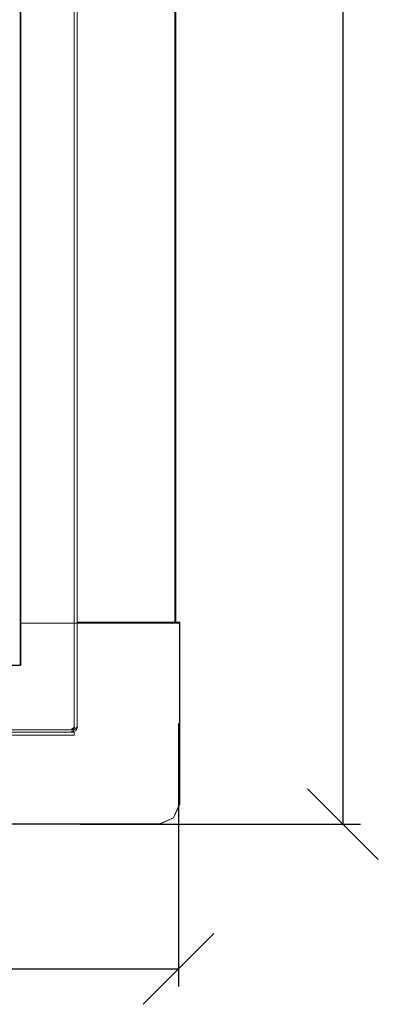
# Model space of a CAD drawing. Header units: millimetres. Extents: x -1290 to 1795, y -4192 to -1311.
# Tile 553 of 656: x 1169 to 1194, y -3056 to -2986. Entities that reach past the tile are written whole.
import ezdxf

# ---------------------------------------------------------------- set-up
doc = ezdxf.new("R2010")
doc.units = ezdxf.units.MM
doc.layers.add('$EL_istn', color=7, linetype='Continuous', lineweight=15)
doc.layers.add('Aparatura', color=7, linetype='Continuous', lineweight=13)
doc.styles.get("Standard").update_dxf_attribs({"font": 'ARIALN.TTF', "width": 0.8})
doc.dimstyles.new('100', dxfattribs={"dimtxt": 15, "dimasz": 10, "dimexe": 1.25, "dimexo": 0.625, "dimtad": 1, "dimdec": 0, "dimtxsty": 'Standard', "dimblk": 'OBLIQUE', "dimcen": 2.5, "dimadec": 0, "dimazin": 0, "dimtfac": 1, "dimtdec": 0, "dimtmove": 0, "dimatfit": 3, "dimldrblk": 'NONE', "dimfxl": 1, "dimarcsym": 0})

# ---------------------------------------------------------------- blocks, each defined once
blk = doc.blocks.new('_Oblique')
at = {"color": 0, "linetype": 'ByBlock', "lineweight": -2}
blk.add_line((-0.5, -0.5), (0.5, 0.5), dxfattribs=at)
blk = doc.blocks.new('*D427')
at = {"layer": '$EL_istn', "color": 0, "linetype": 'Continuous', "lineweight": -2, "ltscale": 0.1}
for p, q in [((1171.896, -2850.881), (1193.14, -2850.881)), ((1191.89, -2850.881), (1191.89, -3043.28)), ((1173.297, -3043.28), (1193.14, -3043.28))]:
    blk.add_line(p, q, dxfattribs=at)
at = {"layer": 'Defpoints', "color": 0}
for p in [(1171.271, -2850.881), (1172.672, -3043.28), (1191.89, -3043.28)]:
    blk.add_point(p, dxfattribs=at)
at = {"layer": '$EL_istn', "color": 0, "linetype": 'ByBlock', "lineweight": -2, "xscale": 5, "yscale": 5, "zscale": 5}
for p, rotation in [((1191.89, -2850.881), 90), ((1191.89, -3043.28), 270)]:
    blk.add_blockref('_Oblique', p, dxfattribs=dict(at, rotation=rotation))
at = {"layer": '$EL_istn', "color": 0, "lineweight": 5, "insert": (1187.181, -2947.08), "char_height": 8, "attachment_point": 5, "rotation": 90}
blk.add_mtext('962', dxfattribs=at)
blk = doc.blocks.new('_None')
blk = doc.blocks.new('*D428')
at = {"layer": '$EL_istn', "color": 0, "linetype": 'Continuous', "lineweight": -2, "ltscale": 0.1}
for p, q in [((1180.244, -3036.165), (1180.244, -3054.765)), ((1046.665, -3039.218), (1046.665, -3054.765)), ((1046.665, -3053.515), (1180.244, -3053.515))]:
    blk.add_line(p, q, dxfattribs=at)
at = {"layer": 'Defpoints', "color": 0}
for p in [(1180.244, -3035.54), (1046.665, -3038.593), (1180.244, -3053.515)]:
    blk.add_point(p, dxfattribs=at)
at = {"layer": '$EL_istn', "color": 0, "linetype": 'ByBlock', "lineweight": -2, "xscale": 5, "yscale": 5, "zscale": 5, "rotation": 180}
blk.add_blockref('_Oblique', (1046.665, -3053.515), dxfattribs=at)
at = {"layer": '$EL_istn', "color": 0, "linetype": 'ByBlock', "lineweight": -2, "xscale": 5, "yscale": 5, "zscale": 5}
blk.add_blockref('_Oblique', (1180.244, -3053.515), dxfattribs=at)
at = {"layer": '$EL_istn', "color": 0, "lineweight": 5, "insert": (1113.455, -3048.805), "char_height": 8, "attachment_point": 5}
blk.add_mtext('668', dxfattribs=at)

msp = doc.modelspace()

# ---------------------------------------------------------------- linework, layer by layer
at = {"layer": 'Aparatura', "color": 7, "lineweight": 13}
for points in [[(1172.878, -3036.409), (1172.878, -2857.681), (1172.878, -3036.409)], [(1173.082, -3036.409), (1173.082, -2857.681), (1173.082, -3036.409)], [(1169.101, -2862.113), (1059.331, -2862.113), (1059.246, -2862.113), (1058.184, -2862.113), (1058.184, -3032.025), (1169.101, -3032.025), (1169.101, -2862.113)], [(1169.04, -2865.178), (1169.04, -3029.055), (1178.924, -3029.055), (1179.994, -3029.055), (1179.994, -2865.178), (1178.924, -2865.178), (1169.04, -2865.178)], [(1169.04, -2865.178), (1169.04, -3029.055), (1178.924, -3029.055), (1179.994, -3029.055), (1179.994, -2865.178), (1178.924, -2865.178), (1169.04, -2865.178)], [(1180.059, -3029.013), (1180.059, -2865.076), (1180.059, -3029.013)], [(1178.924, -3029.055), (1169.04, -3029.055), (1169.04, -3032.049), (1165.072, -3032.049), (1165.072, -3041.85), (1165.072, -3043.004), (1165.072, -3043.269), (1178.924, -3043.269), (1179.898, -3042.824), (1180.342, -3041.85), (1180.342, -3029.055), (1179.994, -3029.055), (1178.924, -3029.055)], [(1178.924, -3029.055), (1169.04, -3029.055), (1169.04, -3032.049), (1165.072, -3032.049), (1165.072, -3041.85), (1165.072, -3043.004), (1165.072, -3043.269), (1178.924, -3043.269), (1179.898, -3042.824), (1180.342, -3041.85), (1180.342, -3029.055), (1179.994, -3029.055), (1178.924, -3029.055)], [(1173.082, -3029), (1178.941, -3029), (1173.082, -3029)], [(1178.928, -3029), (1180.337, -3029), (1178.928, -3029)], [(1180.323, -3029), (1180.323, -3041.868), (1180.323, -3029)], [(1054.394, -3036.768), (1172.891, -3036.768), (1054.394, -3036.768)], [(1058.207, -3036.6), (1169.884, -3036.6), (1058.207, -3036.6)], [(1169.871, -3036.6), (1172.674, -3036.6), (1169.871, -3036.6)], [(1169.871, -3036.768), (1172.674, -3036.768), (1169.871, -3036.768)], [(1172.661, -3036.782), (1172.996, -3036.67), (1173.095, -3036.396), (1172.661, -3036.782)], [(1172.661, -3036.613), (1172.827, -3036.562), (1172.891, -3036.396), (1172.661, -3036.613)], [(1172.878, -3036.768), (1172.878, -3036.998), (1172.878, -3036.768)], [(1054.394, -3036.985), (1172.891, -3036.985), (1054.394, -3036.985)], [(1170.677, -3036.985), (1171.123, -3036.985), (1170.677, -3036.985)], [(1171.109, -3036.985), (1172.301, -3036.985), (1171.109, -3036.985)], [(1178.941, -3043.25), (1165.119, -3043.25), (1178.941, -3043.25)]]:
    msp.add_lwpolyline(points, close=True, dxfattribs=at)
for points in [[(1169.04, -3032.049), (1169.04, -2862.172)], [(1169.1, -2862.113), (1169.1, -3032.025)], [(1180.072, -2865.077), (1180.072, -3029.012), (1180.337, -3029.012), (1180.337, -3041.868), (1179.904, -3042.83), (1178.941, -3043.263), (1165.131, -3043.263), (1165.131, -3042.998), (1062.154, -3042.998), (1062.154, -3043.263), (1048.344, -3043.263), (1047.381, -3042.83), (1046.948, -3041.868), (1046.948, -3029.012), (1047.213, -3029.012), (1047.213, -3029.012), (1047.213, -2865.077)], [(1180.072, -2865.077), (1180.072, -3029.012), (1180.337, -3029.012), (1180.337, -3041.868), (1179.904, -3042.83), (1178.941, -3043.263), (1165.131, -3043.263), (1165.131, -3042.998), (1062.154, -3042.998), (1062.154, -3043.263), (1048.344, -3043.263), (1047.381, -3042.83), (1046.948, -3041.868), (1046.948, -3029.012), (1047.213, -3029.012), (1047.213, -3029.012), (1047.213, -2865.077)], [(1180.066, -2865.082), (1180.066, -3029.007), (1180.33, -3029.007), (1180.33, -3041.862), (1179.897, -3042.824), (1178.935, -3043.257), (1165.126, -3043.257), (1165.126, -3042.992), (1062.159, -3042.992), (1062.159, -3043.257), (1048.35, -3043.257), (1047.388, -3042.824), (1046.955, -3041.862), (1046.955, -3029.007), (1047.219, -3029.007), (1047.219, -3029.007), (1047.219, -2865.082)], [(1179.993, -3029.055), (1179.993, -2865.178)], [(1169.04, -3029.055), (1178.923, -3029.055)], [(1178.923, -3029.055), (1180.342, -3029.055)], [(1180.342, -3029.055), (1180.342, -3041.85)], [(1169.101, -3032.024), (1058.184, -3032.024)], [(1058.245, -3032.049), (1169.04, -3032.049)], [(1178.923, -3043.269), (1179.897, -3042.824), (1180.342, -3041.85)], [(1178.923, -3043.268), (1165.072, -3043.268)]]:
    msp.add_lwpolyline(points, dxfattribs=at)

# ---------------------------------------------------------------- dimensions: what is measured, and where the dimension line sits
at = {"layer": '$EL_istn', "linetype": 'Continuous', "lineweight": 5, "ltscale": 0.1}
dim = msp.add_linear_dim(base=(1191.89, -3043.28), p1=(1171.271, -2850.881), p2=(1172.672, -3043.28), angle=90, dimstyle='100', override={"dimtxt": 8, "dimasz": 5, "dimlfac": 5, "dimtxsty": 'Standard', "dimldrblk": 'None', "dimfxl": 35}, dxfattribs=at)
dim.commit()
dim.dimension.update_dxf_attribs({"geometry": '*D427', "text_midpoint": (1187.181, -2947.08)})
dim = msp.add_linear_dim(base=(1180.244, -3053.515), p1=(1046.665, -3038.593), p2=(1180.244, -3035.54), dimstyle='100', override={"dimtxt": 8, "dimasz": 5, "dimlfac": 5, "dimfxl": 35, "dimfxlon": 0}, dxfattribs=at)
dim.commit()
dim.dimension.update_dxf_attribs({"geometry": '*D428', "text_midpoint": (1113.455, -3048.805)})

doc.saveas('drawing.dxf')
